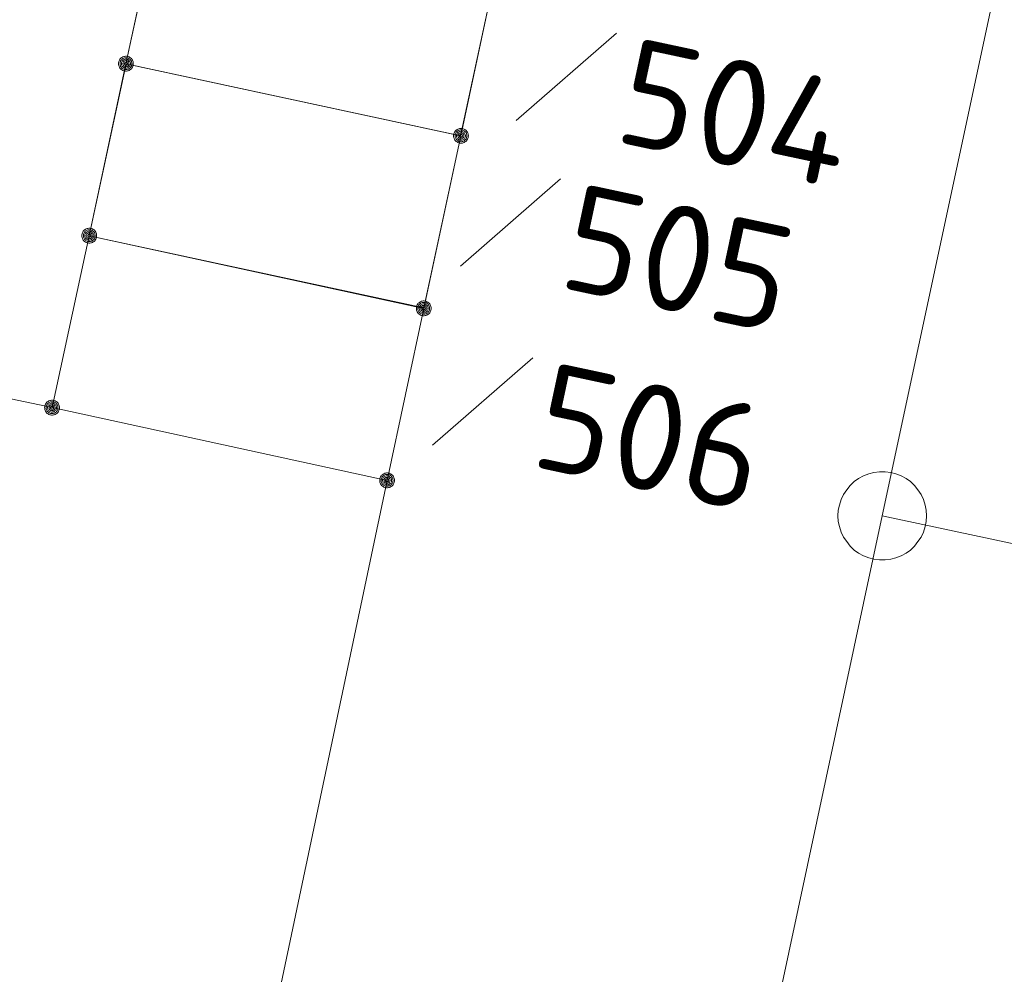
# Model space of a CAD drawing. Header units: metres. Extents: x 3425540 to 3446143, y 5432760 to 5444637.
# Tile 693 of 717: x 3445071 to 3445088, y 5435675 to 5435691. Entities that reach past the tile are written whole.
import ezdxf

# ---------------------------------------------------------------- set-up
doc = ezdxf.new("R2010")
doc.units = ezdxf.units.M
doc.layers.add('B_Bestand', color=9, linetype='Continuous', lineweight=18)
doc.layers.add('B_Flurgrenzen', color=9, linetype='Continuous', lineweight=18)
doc.styles.get("Standard").update_dxf_attribs({"font": 'isocpeur.ttf'})

msp = doc.modelspace()

# ---------------------------------------------------------------- linework, layer by layer
at = {"layer": 'B_Bestand'}
for points in [[(3445072.71, 5435689.909), (3445078.372, 5435688.687), (3445079, 5435691.599), (3445073.338, 5435692.821), (3445072.71, 5435689.909)], [(3445078.38, 5435688.689), (3445077.754, 5435685.78), (3445072.09, 5435686.999), (3445072.716, 5435689.908), (3445078.38, 5435688.689)], [(3445077.13, 5435682.859), (3445077.75, 5435685.769), (3445072.09, 5435686.999), (3445071.46, 5435684.089), (3445077.13, 5435682.859)]]:
    msp.add_lwpolyline(points, dxfattribs=at)
at = {"layer": 'B_Flurgrenzen'}
for p, q in [((3445085.51, 5435682.259), (3445088.92, 5435698.199)), ((3445072.71, 5435689.909), (3445073.34, 5435692.829)), ((3445078.38, 5435688.689), (3445079, 5435691.599)), ((3445079.314, 5435688.947), (3445081.011, 5435690.425)), ((3445072.09, 5435686.999), (3445072.71, 5435689.909)), ((3445072.71, 5435689.909), (3445078.38, 5435688.689)), ((3445077.75, 5435685.769), (3445078.38, 5435688.689)), ((3445078.37, 5435686.481), (3445080.067, 5435687.959)), ((3445071.46, 5435684.089), (3445072.09, 5435686.999)), ((3445072.09, 5435686.999), (3445077.75, 5435685.769)), ((3445063.56, 5435685.788), (3445071.46, 5435684.089)), ((3445077.13, 5435682.859), (3445077.75, 5435685.769)), ((3445077.897, 5435683.455), (3445079.594, 5435684.933)), ((3445071.46, 5435684.089), (3445077.13, 5435682.859)), ((3445074.01, 5435668.048), (3445077.13, 5435682.859)), ((3445081.361, 5435662.889), (3445085.51, 5435682.259)), ((3445085.51, 5435682.259), (3445092.36, 5435680.8))]:
    msp.add_line(p, q, dxfattribs=at)
for points in [[(3445072.835, 5435689.909), (3445072.834, 5435689.925), (3445072.831, 5435689.94), (3445072.826, 5435689.955), (3445072.819, 5435689.969), (3445072.811, 5435689.983), (3445072.802, 5435689.995), (3445072.79, 5435690.005), (3445072.777, 5435690.014), (3445072.763, 5435690.022), (3445072.748, 5435690.028), (3445072.734, 5435690.032), (3445072.718, 5435690.034), (3445072.702, 5435690.034), (3445072.686, 5435690.032), (3445072.672, 5435690.028), (3445072.657, 5435690.022), (3445072.643, 5435690.014), (3445072.63, 5435690.005), (3445072.618, 5435689.995), (3445072.609, 5435689.983), (3445072.601, 5435689.969), (3445072.594, 5435689.955), (3445072.589, 5435689.94), (3445072.586, 5435689.925), (3445072.585, 5435689.909), (3445072.586, 5435689.893), (3445072.589, 5435689.878), (3445072.594, 5435689.863), (3445072.601, 5435689.849), (3445072.609, 5435689.835), (3445072.618, 5435689.823), (3445072.63, 5435689.813), (3445072.643, 5435689.804), (3445072.657, 5435689.796), (3445072.672, 5435689.79), (3445072.686, 5435689.786), (3445072.702, 5435689.784), (3445072.718, 5435689.784), (3445072.734, 5435689.786), (3445072.748, 5435689.79), (3445072.763, 5435689.796), (3445072.777, 5435689.804), (3445072.79, 5435689.813), (3445072.802, 5435689.823), (3445072.811, 5435689.835), (3445072.819, 5435689.849), (3445072.826, 5435689.863), (3445072.831, 5435689.878), (3445072.834, 5435689.893), (3445072.835, 5435689.909)], [(3445072.81, 5435689.909), (3445072.809, 5435689.923), (3445072.806, 5435689.937), (3445072.802, 5435689.949), (3445072.796, 5435689.962), (3445072.787, 5435689.974), (3445072.777, 5435689.984), (3445072.766, 5435689.993), (3445072.754, 5435690), (3445072.741, 5435690.004), (3445072.728, 5435690.007), (3445072.714, 5435690.009), (3445072.699, 5435690.008), (3445072.685, 5435690.006), (3445072.673, 5435690.003), (3445072.66, 5435689.996), (3445072.648, 5435689.988), (3445072.638, 5435689.979), (3445072.628, 5435689.968), (3445072.621, 5435689.956), (3445072.616, 5435689.943), (3445072.612, 5435689.93), (3445072.61, 5435689.916), (3445072.61, 5435689.902), (3445072.612, 5435689.888), (3445072.616, 5435689.875), (3445072.621, 5435689.862), (3445072.628, 5435689.85), (3445072.638, 5435689.839), (3445072.648, 5435689.83), (3445072.66, 5435689.822), (3445072.673, 5435689.815), (3445072.685, 5435689.812), (3445072.699, 5435689.81), (3445072.714, 5435689.809), (3445072.728, 5435689.811), (3445072.741, 5435689.814), (3445072.754, 5435689.818), (3445072.766, 5435689.825), (3445072.777, 5435689.834), (3445072.787, 5435689.844), (3445072.796, 5435689.856), (3445072.802, 5435689.869), (3445072.806, 5435689.881), (3445072.809, 5435689.895), (3445072.81, 5435689.909)], [(3445072.786, 5435689.909), (3445072.785, 5435689.921), (3445072.782, 5435689.933), (3445072.777, 5435689.944), (3445072.771, 5435689.954), (3445072.762, 5435689.964), (3445072.753, 5435689.971), (3445072.742, 5435689.978), (3445072.731, 5435689.982), (3445072.719, 5435689.984), (3445072.707, 5435689.985), (3445072.695, 5435689.983), (3445072.683, 5435689.98), (3445072.673, 5435689.975), (3445072.662, 5435689.968), (3445072.653, 5435689.959), (3445072.646, 5435689.949), (3445072.64, 5435689.939), (3445072.636, 5435689.927), (3445072.634, 5435689.915), (3445072.634, 5435689.903), (3445072.636, 5435689.891), (3445072.64, 5435689.879), (3445072.646, 5435689.869), (3445072.653, 5435689.859), (3445072.662, 5435689.85), (3445072.672, 5435689.843), (3445072.683, 5435689.838), (3445072.695, 5435689.835), (3445072.707, 5435689.833), (3445072.719, 5435689.834), (3445072.731, 5435689.836), (3445072.742, 5435689.84), (3445072.753, 5435689.847), (3445072.762, 5435689.854), (3445072.771, 5435689.864), (3445072.777, 5435689.874), (3445072.782, 5435689.885), (3445072.785, 5435689.897), (3445072.786, 5435689.909)], [(3445072.761, 5435689.909), (3445072.76, 5435689.919), (3445072.757, 5435689.929), (3445072.752, 5435689.938), (3445072.746, 5435689.945), (3445072.739, 5435689.951), (3445072.73, 5435689.956), (3445072.72, 5435689.959), (3445072.71, 5435689.96), (3445072.7, 5435689.959), (3445072.69, 5435689.956), (3445072.681, 5435689.951), (3445072.674, 5435689.945), (3445072.668, 5435689.938), (3445072.663, 5435689.929), (3445072.66, 5435689.919), (3445072.659, 5435689.909), (3445072.66, 5435689.899), (3445072.663, 5435689.889), (3445072.668, 5435689.88), (3445072.674, 5435689.873), (3445072.681, 5435689.867), (3445072.69, 5435689.862), (3445072.7, 5435689.859), (3445072.71, 5435689.858), (3445072.72, 5435689.859), (3445072.73, 5435689.862), (3445072.739, 5435689.867), (3445072.746, 5435689.873), (3445072.752, 5435689.88), (3445072.757, 5435689.889), (3445072.76, 5435689.899), (3445072.761, 5435689.909)], [(3445072.737, 5435689.909), (3445072.736, 5435689.916), (3445072.733, 5435689.923), (3445072.728, 5435689.929), (3445072.722, 5435689.933), (3445072.715, 5435689.935), (3445072.708, 5435689.936), (3445072.701, 5435689.934), (3445072.694, 5435689.931), (3445072.689, 5435689.926), (3445072.685, 5435689.92), (3445072.683, 5435689.913), (3445072.683, 5435689.905), (3445072.685, 5435689.898), (3445072.689, 5435689.892), (3445072.694, 5435689.887), (3445072.701, 5435689.884), (3445072.708, 5435689.882), (3445072.715, 5435689.883), (3445072.722, 5435689.885), (3445072.728, 5435689.889), (3445072.733, 5435689.895), (3445072.736, 5435689.902), (3445072.737, 5435689.909)], [(3445078.505, 5435688.689), (3445078.504, 5435688.705), (3445078.501, 5435688.72), (3445078.496, 5435688.735), (3445078.489, 5435688.749), (3445078.481, 5435688.763), (3445078.472, 5435688.775), (3445078.46, 5435688.785), (3445078.447, 5435688.794), (3445078.433, 5435688.802), (3445078.418, 5435688.808), (3445078.404, 5435688.812), (3445078.388, 5435688.814), (3445078.372, 5435688.814), (3445078.356, 5435688.812), (3445078.342, 5435688.808), (3445078.327, 5435688.802), (3445078.313, 5435688.794), (3445078.3, 5435688.785), (3445078.288, 5435688.775), (3445078.279, 5435688.763), (3445078.271, 5435688.749), (3445078.264, 5435688.735), (3445078.259, 5435688.72), (3445078.256, 5435688.705), (3445078.255, 5435688.689), (3445078.256, 5435688.673), (3445078.259, 5435688.658), (3445078.264, 5435688.643), (3445078.271, 5435688.629), (3445078.279, 5435688.615), (3445078.288, 5435688.603), (3445078.3, 5435688.593), (3445078.313, 5435688.584), (3445078.327, 5435688.576), (3445078.342, 5435688.57), (3445078.356, 5435688.566), (3445078.372, 5435688.564), (3445078.388, 5435688.564), (3445078.404, 5435688.566), (3445078.418, 5435688.57), (3445078.433, 5435688.576), (3445078.447, 5435688.584), (3445078.46, 5435688.593), (3445078.472, 5435688.603), (3445078.481, 5435688.615), (3445078.489, 5435688.629), (3445078.496, 5435688.643), (3445078.501, 5435688.658), (3445078.504, 5435688.673), (3445078.505, 5435688.689)], [(3445078.48, 5435688.689), (3445078.479, 5435688.703), (3445078.476, 5435688.717), (3445078.472, 5435688.729), (3445078.466, 5435688.742), (3445078.457, 5435688.754), (3445078.447, 5435688.764), (3445078.436, 5435688.773), (3445078.424, 5435688.78), (3445078.411, 5435688.784), (3445078.398, 5435688.787), (3445078.384, 5435688.789), (3445078.369, 5435688.788), (3445078.355, 5435688.786), (3445078.343, 5435688.783), (3445078.33, 5435688.776), (3445078.318, 5435688.768), (3445078.308, 5435688.759), (3445078.298, 5435688.748), (3445078.291, 5435688.736), (3445078.286, 5435688.723), (3445078.282, 5435688.71), (3445078.28, 5435688.696), (3445078.28, 5435688.682), (3445078.282, 5435688.668), (3445078.286, 5435688.655), (3445078.291, 5435688.642), (3445078.298, 5435688.63), (3445078.308, 5435688.619), (3445078.318, 5435688.61), (3445078.33, 5435688.602), (3445078.343, 5435688.595), (3445078.355, 5435688.592), (3445078.369, 5435688.59), (3445078.384, 5435688.589), (3445078.398, 5435688.591), (3445078.411, 5435688.594), (3445078.424, 5435688.598), (3445078.436, 5435688.605), (3445078.447, 5435688.614), (3445078.457, 5435688.624), (3445078.466, 5435688.636), (3445078.472, 5435688.649), (3445078.476, 5435688.661), (3445078.479, 5435688.675), (3445078.48, 5435688.689)], [(3445078.456, 5435688.689), (3445078.455, 5435688.701), (3445078.452, 5435688.713), (3445078.447, 5435688.724), (3445078.441, 5435688.734), (3445078.432, 5435688.744), (3445078.423, 5435688.751), (3445078.412, 5435688.758), (3445078.401, 5435688.762), (3445078.389, 5435688.764), (3445078.377, 5435688.765), (3445078.365, 5435688.763), (3445078.353, 5435688.76), (3445078.343, 5435688.755), (3445078.332, 5435688.748), (3445078.323, 5435688.739), (3445078.316, 5435688.729), (3445078.31, 5435688.719), (3445078.306, 5435688.707), (3445078.304, 5435688.695), (3445078.304, 5435688.683), (3445078.306, 5435688.671), (3445078.31, 5435688.659), (3445078.316, 5435688.649), (3445078.323, 5435688.639), (3445078.332, 5435688.63), (3445078.342, 5435688.623), (3445078.353, 5435688.618), (3445078.365, 5435688.615), (3445078.377, 5435688.613), (3445078.389, 5435688.614), (3445078.401, 5435688.616), (3445078.412, 5435688.62), (3445078.423, 5435688.627), (3445078.432, 5435688.634), (3445078.441, 5435688.644), (3445078.447, 5435688.654), (3445078.452, 5435688.665), (3445078.455, 5435688.677), (3445078.456, 5435688.689)], [(3445078.431, 5435688.689), (3445078.43, 5435688.699), (3445078.427, 5435688.709), (3445078.422, 5435688.718), (3445078.416, 5435688.725), (3445078.409, 5435688.731), (3445078.4, 5435688.736), (3445078.39, 5435688.739), (3445078.38, 5435688.74), (3445078.37, 5435688.739), (3445078.36, 5435688.736), (3445078.351, 5435688.731), (3445078.344, 5435688.725), (3445078.338, 5435688.718), (3445078.333, 5435688.709), (3445078.33, 5435688.699), (3445078.329, 5435688.689), (3445078.33, 5435688.679), (3445078.333, 5435688.669), (3445078.338, 5435688.66), (3445078.344, 5435688.653), (3445078.351, 5435688.647), (3445078.36, 5435688.642), (3445078.37, 5435688.639), (3445078.38, 5435688.638), (3445078.39, 5435688.639), (3445078.4, 5435688.642), (3445078.409, 5435688.647), (3445078.416, 5435688.653), (3445078.422, 5435688.66), (3445078.427, 5435688.669), (3445078.43, 5435688.679), (3445078.431, 5435688.689)], [(3445078.407, 5435688.689), (3445078.406, 5435688.696), (3445078.403, 5435688.703), (3445078.398, 5435688.709), (3445078.392, 5435688.713), (3445078.385, 5435688.715), (3445078.378, 5435688.716), (3445078.371, 5435688.714), (3445078.364, 5435688.711), (3445078.359, 5435688.706), (3445078.355, 5435688.7), (3445078.353, 5435688.693), (3445078.353, 5435688.685), (3445078.355, 5435688.678), (3445078.359, 5435688.672), (3445078.364, 5435688.667), (3445078.371, 5435688.664), (3445078.378, 5435688.662), (3445078.385, 5435688.663), (3445078.392, 5435688.665), (3445078.398, 5435688.669), (3445078.403, 5435688.675), (3445078.406, 5435688.682), (3445078.407, 5435688.689)], [(3445072.215, 5435686.999), (3445072.214, 5435687.015), (3445072.211, 5435687.03), (3445072.206, 5435687.045), (3445072.199, 5435687.059), (3445072.191, 5435687.073), (3445072.182, 5435687.085), (3445072.17, 5435687.095), (3445072.157, 5435687.104), (3445072.143, 5435687.112), (3445072.128, 5435687.118), (3445072.114, 5435687.122), (3445072.098, 5435687.124), (3445072.082, 5435687.124), (3445072.066, 5435687.122), (3445072.052, 5435687.118), (3445072.037, 5435687.112), (3445072.023, 5435687.104), (3445072.01, 5435687.095), (3445071.998, 5435687.085), (3445071.989, 5435687.073), (3445071.981, 5435687.059), (3445071.974, 5435687.045), (3445071.969, 5435687.03), (3445071.966, 5435687.015), (3445071.965, 5435686.999), (3445071.966, 5435686.983), (3445071.969, 5435686.968), (3445071.974, 5435686.953), (3445071.981, 5435686.939), (3445071.989, 5435686.925), (3445071.998, 5435686.913), (3445072.01, 5435686.903), (3445072.023, 5435686.894), (3445072.037, 5435686.886), (3445072.052, 5435686.88), (3445072.066, 5435686.876), (3445072.082, 5435686.874), (3445072.098, 5435686.874), (3445072.114, 5435686.876), (3445072.128, 5435686.88), (3445072.143, 5435686.886), (3445072.157, 5435686.894), (3445072.17, 5435686.903), (3445072.182, 5435686.913), (3445072.191, 5435686.925), (3445072.199, 5435686.939), (3445072.206, 5435686.953), (3445072.211, 5435686.968), (3445072.214, 5435686.983), (3445072.215, 5435686.999)], [(3445072.19, 5435686.999), (3445072.189, 5435687.013), (3445072.186, 5435687.027), (3445072.182, 5435687.039), (3445072.176, 5435687.052), (3445072.167, 5435687.064), (3445072.157, 5435687.074), (3445072.146, 5435687.083), (3445072.134, 5435687.09), (3445072.121, 5435687.094), (3445072.108, 5435687.097), (3445072.094, 5435687.099), (3445072.079, 5435687.098), (3445072.065, 5435687.096), (3445072.053, 5435687.093), (3445072.04, 5435687.086), (3445072.028, 5435687.078), (3445072.018, 5435687.069), (3445072.008, 5435687.058), (3445072.001, 5435687.046), (3445071.996, 5435687.033), (3445071.992, 5435687.02), (3445071.99, 5435687.006), (3445071.99, 5435686.992), (3445071.992, 5435686.978), (3445071.996, 5435686.965), (3445072.001, 5435686.952), (3445072.008, 5435686.94), (3445072.018, 5435686.929), (3445072.028, 5435686.92), (3445072.04, 5435686.912), (3445072.053, 5435686.905), (3445072.065, 5435686.902), (3445072.079, 5435686.9), (3445072.094, 5435686.899), (3445072.108, 5435686.901), (3445072.121, 5435686.904), (3445072.134, 5435686.908), (3445072.146, 5435686.915), (3445072.157, 5435686.924), (3445072.167, 5435686.934), (3445072.176, 5435686.946), (3445072.182, 5435686.959), (3445072.186, 5435686.971), (3445072.189, 5435686.985), (3445072.19, 5435686.999)], [(3445072.166, 5435686.999), (3445072.165, 5435687.011), (3445072.162, 5435687.023), (3445072.157, 5435687.034), (3445072.151, 5435687.044), (3445072.142, 5435687.054), (3445072.133, 5435687.061), (3445072.122, 5435687.068), (3445072.111, 5435687.072), (3445072.099, 5435687.074), (3445072.087, 5435687.075), (3445072.075, 5435687.073), (3445072.063, 5435687.07), (3445072.053, 5435687.065), (3445072.042, 5435687.058), (3445072.033, 5435687.049), (3445072.026, 5435687.039), (3445072.02, 5435687.029), (3445072.016, 5435687.017), (3445072.014, 5435687.005), (3445072.014, 5435686.993), (3445072.016, 5435686.981), (3445072.02, 5435686.969), (3445072.026, 5435686.959), (3445072.033, 5435686.949), (3445072.042, 5435686.94), (3445072.052, 5435686.933), (3445072.063, 5435686.928), (3445072.075, 5435686.925), (3445072.087, 5435686.923), (3445072.099, 5435686.924), (3445072.111, 5435686.926), (3445072.122, 5435686.93), (3445072.133, 5435686.937), (3445072.142, 5435686.944), (3445072.151, 5435686.954), (3445072.157, 5435686.964), (3445072.162, 5435686.975), (3445072.165, 5435686.987), (3445072.166, 5435686.999)], [(3445072.141, 5435686.999), (3445072.14, 5435687.009), (3445072.137, 5435687.019), (3445072.132, 5435687.028), (3445072.126, 5435687.035), (3445072.119, 5435687.041), (3445072.11, 5435687.046), (3445072.1, 5435687.049), (3445072.09, 5435687.05), (3445072.08, 5435687.049), (3445072.07, 5435687.046), (3445072.061, 5435687.041), (3445072.054, 5435687.035), (3445072.048, 5435687.028), (3445072.043, 5435687.019), (3445072.04, 5435687.009), (3445072.039, 5435686.999), (3445072.04, 5435686.989), (3445072.043, 5435686.979), (3445072.048, 5435686.97), (3445072.054, 5435686.963), (3445072.061, 5435686.957), (3445072.07, 5435686.952), (3445072.08, 5435686.949), (3445072.09, 5435686.948), (3445072.1, 5435686.949), (3445072.11, 5435686.952), (3445072.119, 5435686.957), (3445072.126, 5435686.963), (3445072.132, 5435686.97), (3445072.137, 5435686.979), (3445072.14, 5435686.989), (3445072.141, 5435686.999)], [(3445072.117, 5435686.999), (3445072.116, 5435687.006), (3445072.113, 5435687.013), (3445072.108, 5435687.019), (3445072.102, 5435687.023), (3445072.095, 5435687.025), (3445072.088, 5435687.026), (3445072.081, 5435687.024), (3445072.074, 5435687.021), (3445072.069, 5435687.016), (3445072.065, 5435687.01), (3445072.063, 5435687.003), (3445072.063, 5435686.995), (3445072.065, 5435686.988), (3445072.069, 5435686.982), (3445072.074, 5435686.977), (3445072.081, 5435686.974), (3445072.088, 5435686.972), (3445072.095, 5435686.973), (3445072.102, 5435686.975), (3445072.108, 5435686.979), (3445072.113, 5435686.985), (3445072.116, 5435686.992), (3445072.117, 5435686.999)], [(3445077.875, 5435685.769), (3445077.874, 5435685.785), (3445077.871, 5435685.8), (3445077.866, 5435685.815), (3445077.859, 5435685.829), (3445077.851, 5435685.843), (3445077.842, 5435685.855), (3445077.83, 5435685.865), (3445077.817, 5435685.874), (3445077.803, 5435685.882), (3445077.788, 5435685.888), (3445077.774, 5435685.892), (3445077.758, 5435685.894), (3445077.742, 5435685.894), (3445077.726, 5435685.892), (3445077.712, 5435685.888), (3445077.697, 5435685.882), (3445077.683, 5435685.874), (3445077.67, 5435685.865), (3445077.658, 5435685.855), (3445077.649, 5435685.843), (3445077.641, 5435685.829), (3445077.634, 5435685.815), (3445077.629, 5435685.8), (3445077.626, 5435685.785), (3445077.625, 5435685.769), (3445077.626, 5435685.753), (3445077.629, 5435685.738), (3445077.634, 5435685.723), (3445077.641, 5435685.709), (3445077.649, 5435685.695), (3445077.658, 5435685.683), (3445077.67, 5435685.673), (3445077.683, 5435685.664), (3445077.697, 5435685.656), (3445077.712, 5435685.65), (3445077.726, 5435685.646), (3445077.742, 5435685.644), (3445077.758, 5435685.644), (3445077.774, 5435685.646), (3445077.788, 5435685.65), (3445077.803, 5435685.656), (3445077.817, 5435685.664), (3445077.83, 5435685.673), (3445077.842, 5435685.683), (3445077.851, 5435685.695), (3445077.859, 5435685.709), (3445077.866, 5435685.723), (3445077.871, 5435685.738), (3445077.874, 5435685.753), (3445077.875, 5435685.769)], [(3445077.85, 5435685.769), (3445077.849, 5435685.783), (3445077.846, 5435685.797), (3445077.842, 5435685.809), (3445077.836, 5435685.822), (3445077.827, 5435685.834), (3445077.817, 5435685.844), (3445077.806, 5435685.853), (3445077.794, 5435685.86), (3445077.781, 5435685.864), (3445077.768, 5435685.867), (3445077.754, 5435685.869), (3445077.739, 5435685.868), (3445077.725, 5435685.866), (3445077.713, 5435685.863), (3445077.7, 5435685.856), (3445077.688, 5435685.848), (3445077.678, 5435685.839), (3445077.668, 5435685.828), (3445077.661, 5435685.816), (3445077.656, 5435685.803), (3445077.652, 5435685.79), (3445077.65, 5435685.776), (3445077.65, 5435685.762), (3445077.652, 5435685.748), (3445077.656, 5435685.735), (3445077.661, 5435685.722), (3445077.668, 5435685.71), (3445077.678, 5435685.699), (3445077.688, 5435685.69), (3445077.7, 5435685.682), (3445077.713, 5435685.675), (3445077.725, 5435685.672), (3445077.739, 5435685.67), (3445077.754, 5435685.669), (3445077.768, 5435685.671), (3445077.781, 5435685.674), (3445077.794, 5435685.678), (3445077.806, 5435685.685), (3445077.817, 5435685.694), (3445077.827, 5435685.704), (3445077.836, 5435685.716), (3445077.842, 5435685.729), (3445077.846, 5435685.741), (3445077.849, 5435685.755), (3445077.85, 5435685.769)], [(3445077.826, 5435685.769), (3445077.825, 5435685.781), (3445077.822, 5435685.793), (3445077.817, 5435685.804), (3445077.811, 5435685.814), (3445077.802, 5435685.824), (3445077.793, 5435685.831), (3445077.782, 5435685.838), (3445077.771, 5435685.842), (3445077.759, 5435685.844), (3445077.747, 5435685.845), (3445077.735, 5435685.843), (3445077.723, 5435685.84), (3445077.713, 5435685.835), (3445077.702, 5435685.828), (3445077.693, 5435685.819), (3445077.686, 5435685.809), (3445077.68, 5435685.799), (3445077.676, 5435685.787), (3445077.674, 5435685.775), (3445077.674, 5435685.763), (3445077.676, 5435685.751), (3445077.68, 5435685.739), (3445077.686, 5435685.729), (3445077.693, 5435685.719), (3445077.702, 5435685.71), (3445077.712, 5435685.703), (3445077.723, 5435685.698), (3445077.735, 5435685.695), (3445077.747, 5435685.693), (3445077.759, 5435685.694), (3445077.771, 5435685.696), (3445077.782, 5435685.7), (3445077.793, 5435685.707), (3445077.802, 5435685.714), (3445077.811, 5435685.724), (3445077.817, 5435685.734), (3445077.822, 5435685.745), (3445077.825, 5435685.757), (3445077.826, 5435685.769)], [(3445077.801, 5435685.769), (3445077.8, 5435685.779), (3445077.797, 5435685.789), (3445077.792, 5435685.798), (3445077.786, 5435685.805), (3445077.779, 5435685.811), (3445077.77, 5435685.816), (3445077.76, 5435685.819), (3445077.75, 5435685.82), (3445077.74, 5435685.819), (3445077.73, 5435685.816), (3445077.721, 5435685.811), (3445077.714, 5435685.805), (3445077.708, 5435685.798), (3445077.703, 5435685.789), (3445077.7, 5435685.779), (3445077.699, 5435685.769), (3445077.7, 5435685.759), (3445077.703, 5435685.749), (3445077.708, 5435685.74), (3445077.714, 5435685.733), (3445077.721, 5435685.727), (3445077.73, 5435685.722), (3445077.74, 5435685.719), (3445077.75, 5435685.718), (3445077.76, 5435685.719), (3445077.77, 5435685.722), (3445077.779, 5435685.727), (3445077.786, 5435685.733), (3445077.792, 5435685.74), (3445077.797, 5435685.749), (3445077.8, 5435685.759), (3445077.801, 5435685.769)], [(3445077.777, 5435685.769), (3445077.776, 5435685.776), (3445077.773, 5435685.783), (3445077.768, 5435685.789), (3445077.762, 5435685.793), (3445077.755, 5435685.795), (3445077.748, 5435685.796), (3445077.741, 5435685.794), (3445077.734, 5435685.791), (3445077.729, 5435685.786), (3445077.725, 5435685.78), (3445077.723, 5435685.773), (3445077.723, 5435685.765), (3445077.725, 5435685.758), (3445077.729, 5435685.752), (3445077.734, 5435685.747), (3445077.741, 5435685.744), (3445077.748, 5435685.742), (3445077.755, 5435685.743), (3445077.762, 5435685.745), (3445077.768, 5435685.749), (3445077.773, 5435685.755), (3445077.776, 5435685.762), (3445077.777, 5435685.769)], [(3445071.585, 5435684.089), (3445071.584, 5435684.105), (3445071.581, 5435684.12), (3445071.576, 5435684.135), (3445071.569, 5435684.149), (3445071.561, 5435684.163), (3445071.552, 5435684.175), (3445071.54, 5435684.185), (3445071.527, 5435684.194), (3445071.513, 5435684.202), (3445071.498, 5435684.208), (3445071.484, 5435684.212), (3445071.468, 5435684.214), (3445071.452, 5435684.214), (3445071.436, 5435684.212), (3445071.422, 5435684.208), (3445071.407, 5435684.202), (3445071.393, 5435684.194), (3445071.38, 5435684.185), (3445071.368, 5435684.175), (3445071.359, 5435684.163), (3445071.351, 5435684.149), (3445071.344, 5435684.135), (3445071.339, 5435684.12), (3445071.336, 5435684.105), (3445071.335, 5435684.089), (3445071.336, 5435684.073), (3445071.339, 5435684.058), (3445071.344, 5435684.043), (3445071.351, 5435684.029), (3445071.359, 5435684.015), (3445071.368, 5435684.003), (3445071.38, 5435683.993), (3445071.393, 5435683.984), (3445071.407, 5435683.976), (3445071.422, 5435683.97), (3445071.436, 5435683.966), (3445071.452, 5435683.964), (3445071.468, 5435683.964), (3445071.484, 5435683.966), (3445071.498, 5435683.97), (3445071.513, 5435683.976), (3445071.527, 5435683.984), (3445071.54, 5435683.993), (3445071.552, 5435684.003), (3445071.561, 5435684.015), (3445071.569, 5435684.029), (3445071.576, 5435684.043), (3445071.581, 5435684.058), (3445071.584, 5435684.073), (3445071.585, 5435684.089)], [(3445071.56, 5435684.089), (3445071.559, 5435684.103), (3445071.556, 5435684.117), (3445071.552, 5435684.129), (3445071.546, 5435684.142), (3445071.537, 5435684.154), (3445071.527, 5435684.164), (3445071.516, 5435684.173), (3445071.504, 5435684.18), (3445071.491, 5435684.184), (3445071.478, 5435684.187), (3445071.464, 5435684.189), (3445071.449, 5435684.188), (3445071.435, 5435684.186), (3445071.423, 5435684.183), (3445071.41, 5435684.176), (3445071.398, 5435684.168), (3445071.388, 5435684.159), (3445071.378, 5435684.148), (3445071.371, 5435684.136), (3445071.366, 5435684.123), (3445071.362, 5435684.11), (3445071.36, 5435684.096), (3445071.36, 5435684.082), (3445071.362, 5435684.068), (3445071.366, 5435684.055), (3445071.371, 5435684.042), (3445071.378, 5435684.03), (3445071.388, 5435684.019), (3445071.398, 5435684.01), (3445071.41, 5435684.002), (3445071.423, 5435683.995), (3445071.435, 5435683.992), (3445071.449, 5435683.99), (3445071.464, 5435683.989), (3445071.478, 5435683.991), (3445071.491, 5435683.994), (3445071.504, 5435683.998), (3445071.516, 5435684.005), (3445071.527, 5435684.014), (3445071.537, 5435684.024), (3445071.546, 5435684.036), (3445071.552, 5435684.049), (3445071.556, 5435684.061), (3445071.559, 5435684.075), (3445071.56, 5435684.089)], [(3445071.536, 5435684.089), (3445071.535, 5435684.101), (3445071.532, 5435684.113), (3445071.527, 5435684.124), (3445071.521, 5435684.134), (3445071.512, 5435684.144), (3445071.503, 5435684.151), (3445071.492, 5435684.158), (3445071.481, 5435684.162), (3445071.469, 5435684.164), (3445071.457, 5435684.165), (3445071.445, 5435684.163), (3445071.433, 5435684.16), (3445071.423, 5435684.155), (3445071.412, 5435684.148), (3445071.403, 5435684.139), (3445071.396, 5435684.129), (3445071.39, 5435684.119), (3445071.386, 5435684.107), (3445071.384, 5435684.095), (3445071.384, 5435684.083), (3445071.386, 5435684.071), (3445071.39, 5435684.059), (3445071.396, 5435684.049), (3445071.403, 5435684.039), (3445071.412, 5435684.03), (3445071.422, 5435684.023), (3445071.433, 5435684.018), (3445071.445, 5435684.015), (3445071.457, 5435684.013), (3445071.469, 5435684.014), (3445071.481, 5435684.016), (3445071.492, 5435684.02), (3445071.503, 5435684.027), (3445071.512, 5435684.034), (3445071.521, 5435684.044), (3445071.527, 5435684.054), (3445071.532, 5435684.065), (3445071.535, 5435684.077), (3445071.536, 5435684.089)], [(3445071.511, 5435684.089), (3445071.51, 5435684.099), (3445071.507, 5435684.109), (3445071.502, 5435684.118), (3445071.496, 5435684.125), (3445071.489, 5435684.131), (3445071.48, 5435684.136), (3445071.47, 5435684.139), (3445071.46, 5435684.14), (3445071.45, 5435684.139), (3445071.44, 5435684.136), (3445071.431, 5435684.131), (3445071.424, 5435684.125), (3445071.418, 5435684.118), (3445071.413, 5435684.109), (3445071.41, 5435684.099), (3445071.409, 5435684.089), (3445071.41, 5435684.079), (3445071.413, 5435684.069), (3445071.418, 5435684.06), (3445071.424, 5435684.053), (3445071.431, 5435684.047), (3445071.44, 5435684.042), (3445071.45, 5435684.039), (3445071.46, 5435684.038), (3445071.47, 5435684.039), (3445071.48, 5435684.042), (3445071.489, 5435684.047), (3445071.496, 5435684.053), (3445071.502, 5435684.06), (3445071.507, 5435684.069), (3445071.51, 5435684.079), (3445071.511, 5435684.089)], [(3445071.487, 5435684.089), (3445071.486, 5435684.096), (3445071.483, 5435684.103), (3445071.478, 5435684.109), (3445071.472, 5435684.113), (3445071.465, 5435684.115), (3445071.458, 5435684.116), (3445071.451, 5435684.114), (3445071.444, 5435684.111), (3445071.439, 5435684.106), (3445071.435, 5435684.1), (3445071.433, 5435684.093), (3445071.433, 5435684.085), (3445071.435, 5435684.078), (3445071.439, 5435684.072), (3445071.444, 5435684.067), (3445071.451, 5435684.064), (3445071.458, 5435684.062), (3445071.465, 5435684.063), (3445071.472, 5435684.065), (3445071.478, 5435684.069), (3445071.483, 5435684.075), (3445071.486, 5435684.082), (3445071.487, 5435684.089)], [(3445077.255, 5435682.859), (3445077.254, 5435682.875), (3445077.251, 5435682.89), (3445077.246, 5435682.905), (3445077.239, 5435682.919), (3445077.231, 5435682.933), (3445077.222, 5435682.945), (3445077.21, 5435682.955), (3445077.197, 5435682.964), (3445077.183, 5435682.972), (3445077.168, 5435682.978), (3445077.154, 5435682.982), (3445077.138, 5435682.984), (3445077.122, 5435682.984), (3445077.106, 5435682.982), (3445077.092, 5435682.978), (3445077.077, 5435682.972), (3445077.063, 5435682.964), (3445077.05, 5435682.955), (3445077.038, 5435682.945), (3445077.029, 5435682.933), (3445077.021, 5435682.919), (3445077.014, 5435682.905), (3445077.009, 5435682.89), (3445077.006, 5435682.875), (3445077.005, 5435682.859), (3445077.006, 5435682.843), (3445077.009, 5435682.828), (3445077.014, 5435682.813), (3445077.021, 5435682.799), (3445077.029, 5435682.785), (3445077.038, 5435682.773), (3445077.05, 5435682.763), (3445077.063, 5435682.754), (3445077.077, 5435682.746), (3445077.092, 5435682.74), (3445077.106, 5435682.736), (3445077.122, 5435682.734), (3445077.138, 5435682.734), (3445077.154, 5435682.736), (3445077.168, 5435682.74), (3445077.183, 5435682.746), (3445077.197, 5435682.754), (3445077.21, 5435682.763), (3445077.222, 5435682.773), (3445077.231, 5435682.785), (3445077.239, 5435682.799), (3445077.246, 5435682.813), (3445077.251, 5435682.828), (3445077.254, 5435682.843), (3445077.255, 5435682.859)], [(3445077.23, 5435682.859), (3445077.229, 5435682.873), (3445077.226, 5435682.887), (3445077.222, 5435682.899), (3445077.216, 5435682.912), (3445077.207, 5435682.924), (3445077.197, 5435682.934), (3445077.186, 5435682.943), (3445077.174, 5435682.95), (3445077.161, 5435682.954), (3445077.148, 5435682.957), (3445077.134, 5435682.959), (3445077.119, 5435682.958), (3445077.105, 5435682.956), (3445077.093, 5435682.953), (3445077.08, 5435682.946), (3445077.068, 5435682.938), (3445077.058, 5435682.929), (3445077.048, 5435682.918), (3445077.041, 5435682.906), (3445077.036, 5435682.893), (3445077.032, 5435682.88), (3445077.03, 5435682.866), (3445077.03, 5435682.852), (3445077.032, 5435682.838), (3445077.036, 5435682.825), (3445077.041, 5435682.812), (3445077.048, 5435682.8), (3445077.058, 5435682.789), (3445077.068, 5435682.78), (3445077.08, 5435682.772), (3445077.093, 5435682.765), (3445077.105, 5435682.762), (3445077.119, 5435682.76), (3445077.134, 5435682.759), (3445077.148, 5435682.761), (3445077.161, 5435682.764), (3445077.174, 5435682.768), (3445077.186, 5435682.775), (3445077.197, 5435682.784), (3445077.207, 5435682.794), (3445077.216, 5435682.806), (3445077.222, 5435682.819), (3445077.226, 5435682.831), (3445077.229, 5435682.845), (3445077.23, 5435682.859)], [(3445077.206, 5435682.859), (3445077.205, 5435682.871), (3445077.202, 5435682.883), (3445077.197, 5435682.894), (3445077.191, 5435682.904), (3445077.182, 5435682.914), (3445077.173, 5435682.921), (3445077.162, 5435682.928), (3445077.151, 5435682.932), (3445077.139, 5435682.934), (3445077.127, 5435682.935), (3445077.115, 5435682.933), (3445077.103, 5435682.93), (3445077.093, 5435682.925), (3445077.082, 5435682.918), (3445077.073, 5435682.909), (3445077.066, 5435682.899), (3445077.06, 5435682.889), (3445077.056, 5435682.877), (3445077.054, 5435682.865), (3445077.054, 5435682.853), (3445077.056, 5435682.841), (3445077.06, 5435682.829), (3445077.066, 5435682.819), (3445077.073, 5435682.809), (3445077.082, 5435682.8), (3445077.092, 5435682.793), (3445077.103, 5435682.788), (3445077.115, 5435682.785), (3445077.127, 5435682.783), (3445077.139, 5435682.784), (3445077.151, 5435682.786), (3445077.162, 5435682.79), (3445077.173, 5435682.797), (3445077.182, 5435682.804), (3445077.191, 5435682.814), (3445077.197, 5435682.824), (3445077.202, 5435682.835), (3445077.205, 5435682.847), (3445077.206, 5435682.859)], [(3445077.181, 5435682.859), (3445077.18, 5435682.869), (3445077.177, 5435682.879), (3445077.172, 5435682.888), (3445077.166, 5435682.895), (3445077.159, 5435682.901), (3445077.15, 5435682.906), (3445077.14, 5435682.909), (3445077.13, 5435682.91), (3445077.12, 5435682.909), (3445077.11, 5435682.906), (3445077.101, 5435682.901), (3445077.094, 5435682.895), (3445077.088, 5435682.888), (3445077.083, 5435682.879), (3445077.08, 5435682.869), (3445077.079, 5435682.859), (3445077.08, 5435682.849), (3445077.083, 5435682.839), (3445077.088, 5435682.83), (3445077.094, 5435682.823), (3445077.101, 5435682.817), (3445077.11, 5435682.812), (3445077.12, 5435682.809), (3445077.13, 5435682.808), (3445077.14, 5435682.809), (3445077.15, 5435682.812), (3445077.159, 5435682.817), (3445077.166, 5435682.823), (3445077.172, 5435682.83), (3445077.177, 5435682.839), (3445077.18, 5435682.849), (3445077.181, 5435682.859)], [(3445077.157, 5435682.859), (3445077.156, 5435682.866), (3445077.153, 5435682.873), (3445077.148, 5435682.879), (3445077.142, 5435682.883), (3445077.135, 5435682.885), (3445077.128, 5435682.886), (3445077.121, 5435682.884), (3445077.114, 5435682.881), (3445077.109, 5435682.876), (3445077.105, 5435682.87), (3445077.103, 5435682.863), (3445077.103, 5435682.855), (3445077.105, 5435682.848), (3445077.109, 5435682.842), (3445077.114, 5435682.837), (3445077.121, 5435682.834), (3445077.128, 5435682.832), (3445077.135, 5435682.833), (3445077.142, 5435682.835), (3445077.148, 5435682.839), (3445077.153, 5435682.845), (3445077.156, 5435682.852), (3445077.157, 5435682.859)], [(3445086.26, 5435682.259), (3445086.254, 5435682.353), (3445086.236, 5435682.442), (3445086.207, 5435682.537), (3445086.166, 5435682.619), (3445086.112, 5435682.696), (3445086.053, 5435682.773), (3445085.988, 5435682.838), (3445085.912, 5435682.891), (3445085.829, 5435682.938), (3445085.74, 5435682.968), (3445085.652, 5435682.991), (3445085.557, 5435683.003), (3445085.463, 5435683.003), (3445085.368, 5435682.991), (3445085.28, 5435682.968), (3445085.191, 5435682.938), (3445085.108, 5435682.891), (3445085.032, 5435682.838), (3445084.967, 5435682.773), (3445084.908, 5435682.696), (3445084.854, 5435682.619), (3445084.813, 5435682.537), (3445084.784, 5435682.442), (3445084.766, 5435682.353), (3445084.76, 5435682.259), (3445084.766, 5435682.165), (3445084.784, 5435682.076), (3445084.813, 5435681.981), (3445084.854, 5435681.899), (3445084.908, 5435681.822), (3445084.967, 5435681.745), (3445085.032, 5435681.68), (3445085.108, 5435681.627), (3445085.191, 5435681.58), (3445085.28, 5435681.55), (3445085.368, 5435681.527), (3445085.463, 5435681.515), (3445085.557, 5435681.515), (3445085.652, 5435681.527), (3445085.74, 5435681.55), (3445085.829, 5435681.58), (3445085.912, 5435681.627), (3445085.988, 5435681.68), (3445086.053, 5435681.745), (3445086.112, 5435681.822), (3445086.166, 5435681.899), (3445086.207, 5435681.981), (3445086.236, 5435682.076), (3445086.254, 5435682.165), (3445086.26, 5435682.259)]]:
    msp.add_lwpolyline(points, dxfattribs=at)

# ---------------------------------------------------------------- texts
for s, p in [('504', (3445080.929, 5435688.603)), ('505', (3445079.985, 5435686.137)), ('506', (3445079.512, 5435683.111))]:
    msp.add_text(s, height=1.8, rotation=347.9329, dxfattribs=at).set_placement(p)

doc.saveas('drawing.dxf')
